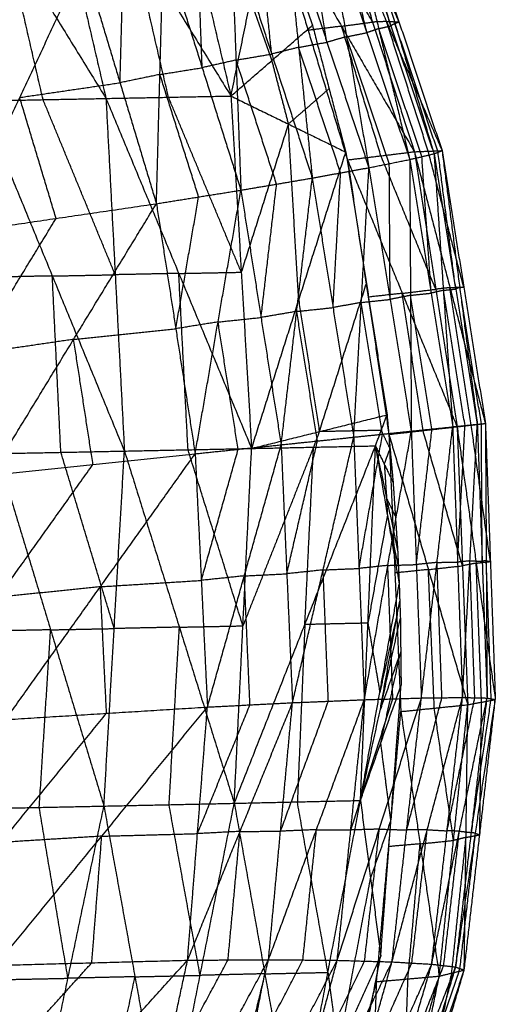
# Model space of a CAD drawing. Header units: millimetres. Extents: x -106 to 110, y -96 to 120.
# Tile 932 of 1020: x 105.94 to 109.57, y 18.54 to 26.06. Entities that reach past the tile are written whole.
import ezdxf

# ---------------------------------------------------------------- set-up
doc = ezdxf.new("R2010")
doc.units = ezdxf.units.MM
doc.header["$MEASUREMENT"] = 0
doc.layers.add('Default', color=7, linetype='Continuous', true_color=0x000000)

msp = doc.modelspace()

# ---------------------------------------------------------------- linework, layer by layer
at = {"layer": 'Default'}
for points in [[(106.0162, 27.9773, 10.2843), (106.3083, 26.7191, 9.7578), (106.6003, 25.4609, 9.2313)], [(106.0162, 27.9773, 10.2843), (106.7856, 26.7284, 10.041), (107.5549, 25.4795, 9.7977)], [(106.9613, 27.9947, 10.8474), (107.2581, 26.7371, 10.3226), (107.5549, 25.4795, 9.7977)], [(105.0592, 27.9595, 9.7224), (105.8298, 26.7102, 9.4768), (106.6003, 25.4609, 9.2313)], [(108.637, 26.0441, 10.7724), (108.3589, 26.5233, 10.7957), (108.0807, 27.0025, 10.819)], [(108.3182, 27.0342, 10.9904), (108.637, 26.0441, 10.7724), (108.9558, 25.0539, 10.5543)], [(108.3182, 27.0342, 10.9904), (108.7428, 26.0483, 11.0865), (109.1673, 25.0624, 11.1825)], [(108.8382, 26.0461, 11.3654), (108.6259, 26.539, 11.3174), (108.4136, 27.032, 11.2694)], [(108.4462, 26.9925, 11.91), (108.6831, 25.9935, 11.9806), (108.9201, 24.9945, 12.0513)], [(108.4462, 26.9925, 11.91), (108.776, 26.0154, 11.7533), (109.1059, 25.0383, 11.5966)], [(108.776, 26.0154, 11.7533), (108.6268, 26.5133, 11.7412), (108.4776, 27.0111, 11.7292)], [(108.509, 27.0297, 11.5483), (108.8074, 26.034, 11.5725), (109.1059, 25.0383, 11.5966)], [(108.509, 27.0297, 11.5483), (108.8382, 26.0461, 11.3654), (109.1673, 25.0624, 11.1825)], [(107.5549, 25.4795, 9.7977), (107.7048, 26.2105, 10.2177), (107.8548, 26.9415, 10.6376)], [(107.8433, 26.9708, 10.6476), (108.1442, 25.9812, 10.4147), (108.4451, 24.9917, 10.1818)], [(107.8433, 26.9708, 10.6476), (108.3996, 26.0124, 10.601), (108.9558, 25.0539, 10.5543)], [(107.8548, 26.9415, 10.6376), (108.016, 26.4807, 10.5034), (108.1773, 26.0198, 10.3692)], [(108.2661, 26.9315, 12.3036), (108.4374, 25.9318, 12.4097), (108.6087, 24.9321, 12.5158)], [(108.2661, 26.9315, 12.3036), (108.5931, 25.963, 12.1774), (108.9201, 24.9945, 12.0513)], [(108.5931, 25.963, 12.1774), (108.4746, 26.4625, 12.1421), (108.3561, 26.962, 12.1068)], [(107.9679, 26.8486, 12.702), (108.072, 25.8509, 12.8281), (108.1761, 24.8531, 12.9542)], [(107.9679, 26.8486, 12.702), (108.2883, 25.8904, 12.6089), (108.6087, 24.9321, 12.5158)], [(108.2883, 25.8904, 12.6089), (108.2026, 26.3902, 12.5558), (108.117, 26.8901, 12.5028)], [(107.8661, 25.8001, 13.0141), (107.814, 26.299, 12.951), (107.762, 26.7979, 12.888)], [(106.1198, 25.4516, 8.9503), (105.9748, 26.0809, 9.2136), (105.8298, 26.7102, 9.4768)], [(107.0776, 25.4702, 9.5145), (106.9316, 26.0993, 9.7778), (106.7856, 26.7284, 10.041)], [(107.5561, 26.7471, 13.0739), (107.5935, 25.7538, 13.2017), (107.6309, 24.7604, 13.3295)], [(107.5561, 26.7471, 13.0739), (107.8661, 25.8001, 13.0141), (108.1761, 24.8531, 12.9542)], [(106.9854, 24.6572, 13.6068), (107.0124, 25.644, 13.497), (107.0393, 26.6308, 13.3872)], [(107.0393, 26.6308, 13.3872), (107.3351, 25.6956, 13.3584), (107.6309, 24.7604, 13.3295)], [(107.3351, 25.6956, 13.3584), (107.3164, 26.1923, 13.2945), (107.2977, 26.689, 13.2306)], [(106.7075, 25.5808, 13.6091), (106.721, 26.0742, 13.5542), (106.7345, 26.5676, 13.4993)], [(105.4528, 24.4324, 13.7596), (105.9412, 25.4684, 13.6855), (106.4296, 26.5044, 13.6115)], [(106.4296, 26.5044, 13.6115), (106.7075, 25.5808, 13.6091), (106.9854, 24.6572, 13.6068)], [(107.7048, 26.2105, 10.2177), (107.7855, 25.9801, 10.1506), (107.8661, 25.7497, 10.0835)], [(107.5549, 25.4795, 9.7977), (107.8661, 25.7497, 10.0835), (108.1773, 26.0198, 10.3692)], [(108.1773, 26.0198, 10.3692), (108.3045, 25.5355, 10.2796), (108.4318, 25.0512, 10.19)], [(108.3996, 26.0124, 10.601), (108.5183, 26.0282, 10.6867), (108.637, 26.0441, 10.7724)], [(108.7428, 26.0483, 11.0865), (108.6899, 26.0462, 10.9294), (108.637, 26.0441, 10.7724)], [(108.6831, 25.9935, 11.9806), (108.7296, 26.0044, 11.867), (108.776, 26.0154, 11.7533)], [(109.0616, 25.0582, 10.8684), (108.9022, 25.5532, 10.9775), (108.7428, 26.0483, 11.0865)], [(108.7428, 26.0483, 11.0865), (108.7905, 26.0472, 11.226), (108.8382, 26.0461, 11.3654)], [(108.8074, 26.034, 11.5725), (108.7917, 26.0247, 11.6629), (108.776, 26.0154, 11.7533)], [(108.8074, 26.034, 11.5725), (108.8228, 26.04, 11.469), (108.8382, 26.0461, 11.3654)], [(109.1366, 25.0503, 11.3896), (108.972, 25.5422, 11.481), (108.8074, 26.034, 11.5725)], [(108.3996, 26.0124, 10.601), (108.2719, 25.9968, 10.5078), (108.1442, 25.9812, 10.4147)], [(108.7005, 25.0228, 10.368), (108.55, 25.5176, 10.4845), (108.3996, 26.0124, 10.601)], [(108.4374, 25.9318, 12.4097), (108.5152, 25.9474, 12.2936), (108.5931, 25.963, 12.1774)], [(108.6831, 25.9935, 11.9806), (108.6381, 25.9782, 12.079), (108.5931, 25.963, 12.1774)], [(109.013, 25.0164, 11.824), (108.848, 25.5049, 11.9023), (108.6831, 25.9935, 11.9806)], [(108.072, 25.8509, 12.8281), (108.1801, 25.8706, 12.7185), (108.2883, 25.8904, 12.6089)], [(108.4374, 25.9318, 12.4097), (108.3628, 25.9111, 12.5093), (108.2883, 25.8904, 12.6089)], [(108.7644, 24.9633, 12.2835), (108.6009, 25.4475, 12.3466), (108.4374, 25.9318, 12.4097)], [(107.5935, 25.7538, 13.2017), (107.7298, 25.7769, 13.1079), (107.8661, 25.8001, 13.0141)], [(108.072, 25.8509, 12.8281), (107.969, 25.8255, 12.9211), (107.8661, 25.8001, 13.0141)], [(108.3924, 24.8926, 12.735), (108.2322, 25.3717, 12.7816), (108.072, 25.8509, 12.8281)], [(107.5935, 25.7538, 13.2017), (107.4643, 25.7247, 13.2801), (107.3351, 25.6956, 13.3584)], [(107.9035, 24.8068, 13.1419), (107.7485, 25.2803, 13.1718), (107.5935, 25.7538, 13.2017)], [(107.8661, 25.7497, 10.0835), (107.9297, 25.5075, 10.0387), (107.9933, 25.2654, 9.9939)], [(107.0124, 25.644, 13.497), (106.8599, 25.6124, 13.5531), (106.7075, 25.5808, 13.6091)], [(107.0124, 25.644, 13.497), (107.1737, 25.6698, 13.4277), (107.3351, 25.6956, 13.3584)], [(107.3082, 24.7088, 13.4682), (107.1603, 25.1764, 13.4826), (107.0124, 25.644, 13.497)], [(105.9412, 25.4684, 13.6855), (106.3243, 25.5246, 13.6473), (106.7075, 25.5808, 13.6091)], [(107.9933, 25.2654, 9.9939), (108.1489, 25.4005, 10.1367), (108.3045, 25.5355, 10.2796)], [(105.6394, 25.4422, 8.6694), (106.1198, 25.4516, 8.9503), (106.6003, 25.4609, 9.2313)], [(105.6394, 25.4422, 8.6694), (106.1903, 24.1052, 8.7664), (106.7412, 22.7683, 8.8634)], [(106.2191, 24.5448, 13.6832), (106.0801, 25.0066, 13.6844), (105.9412, 25.4684, 13.6855)], [(106.6708, 24.1146, 9.0474), (106.3953, 24.7831, 8.9989), (106.1198, 25.4516, 8.9503)], [(106.6003, 25.4609, 9.2313), (107.0776, 25.4702, 9.5145), (107.5549, 25.4795, 9.7977)], [(106.6003, 25.4609, 9.2313), (106.6708, 24.1146, 9.0474), (106.7412, 22.7683, 8.8634)], [(106.6003, 25.4609, 9.2313), (107.1565, 24.1246, 9.3346), (107.7126, 22.7882, 9.438)], [(107.6338, 24.1339, 9.6179), (107.3557, 24.8021, 9.5662), (107.0776, 25.4702, 9.5145)], [(107.5549, 25.4795, 9.7977), (107.6338, 24.1339, 9.6179), (107.7126, 22.7882, 9.438)], [(107.5549, 25.4795, 9.7977), (107.9933, 25.2654, 9.9939), (108.4318, 25.0512, 10.19)], [(107.9933, 25.2654, 9.9939), (107.8136, 24.6996, 9.8059), (107.6338, 24.1339, 9.6179)], [(108.0722, 23.9197, 9.814), (108.0328, 24.5926, 9.9039), (107.9933, 25.2654, 9.9939)], [(107.7126, 22.7882, 9.438), (108.0722, 23.9197, 9.814), (108.4318, 25.0512, 10.19)], [(108.4318, 25.0512, 10.19), (108.5894, 24.0479, 10.1298), (108.7469, 23.0446, 10.0696)], [(108.4451, 24.9917, 10.1818), (108.7005, 25.0228, 10.368), (108.9558, 25.0539, 10.5543)], [(108.9201, 24.9945, 12.0513), (109.013, 25.0164, 11.824), (109.1059, 25.0383, 11.5966)], [(108.9558, 25.0539, 10.5543), (109.0616, 25.0582, 10.8684), (109.1673, 25.0624, 11.1825)], [(108.9558, 25.0539, 10.5543), (109.119, 24.0039, 10.503), (109.2821, 22.9538, 10.4516)], [(108.9558, 25.0539, 10.5543), (109.2272, 24.0164, 10.8262), (109.4985, 22.9788, 11.0981)], [(109.3329, 24.0206, 11.1403), (109.1972, 24.5394, 11.0044), (109.0616, 25.0582, 10.8684)], [(109.1059, 25.0383, 11.5966), (109.1366, 25.0503, 11.3896), (109.1673, 25.0624, 11.1825)], [(109.1059, 25.0383, 11.5966), (109.1772, 23.9959, 11.796), (109.2485, 22.9535, 11.9953)], [(109.1059, 25.0383, 11.5966), (109.2713, 24.0056, 11.561), (109.4367, 22.973, 11.5254)], [(109.2713, 24.0056, 11.561), (109.2039, 24.528, 11.4753), (109.1366, 25.0503, 11.3896)], [(109.1673, 25.0624, 11.1825), (109.302, 24.0177, 11.354), (109.4367, 22.973, 11.5254)], [(109.1673, 25.0624, 11.1825), (109.3329, 24.0206, 11.1403), (109.4985, 22.9788, 11.0981)], [(108.4451, 24.9917, 10.1818), (108.6033, 23.9436, 10.1261), (108.7616, 22.8956, 10.0705)], [(108.4451, 24.9917, 10.1818), (108.8636, 23.9727, 10.3167), (109.2821, 22.9538, 10.4516)], [(108.6087, 24.9321, 12.5158), (108.7644, 24.9633, 12.2835), (108.9201, 24.9945, 12.0513)], [(109.119, 24.0039, 10.503), (108.9097, 24.5133, 10.4355), (108.7005, 25.0228, 10.368)], [(108.7705, 23.9262, 12.496), (108.7674, 24.4448, 12.3898), (108.7644, 24.9633, 12.2835)], [(108.9201, 24.9945, 12.0513), (108.9262, 23.9574, 12.2637), (108.9324, 22.9204, 12.4761)], [(108.9201, 24.9945, 12.0513), (109.0843, 23.974, 12.0233), (109.2485, 22.9535, 11.9953)], [(109.0843, 23.974, 12.0233), (109.0486, 24.4952, 11.9236), (109.013, 25.0164, 11.824)], [(108.1761, 24.8531, 12.9542), (108.3924, 24.8926, 12.735), (108.6087, 24.9321, 12.5158)], [(108.3344, 23.8637, 12.9425), (108.3634, 24.3782, 12.8388), (108.3924, 24.8926, 12.735)], [(108.4927, 22.8743, 12.9309), (108.5507, 23.9032, 12.7233), (108.6087, 24.9321, 12.5158)], [(108.6087, 24.9321, 12.5158), (108.7705, 23.9262, 12.496), (108.9324, 22.9204, 12.4761)], [(107.6309, 24.7604, 13.3295), (107.9035, 24.8068, 13.1419), (108.1761, 24.8531, 12.9542)], [(107.9383, 22.8162, 13.3212), (108.0572, 23.8346, 13.1377), (108.1761, 24.8531, 12.9542)], [(108.1761, 24.8531, 12.9542), (108.3344, 23.8637, 12.9425), (108.4927, 22.8743, 12.9309)], [(106.9854, 24.6572, 13.6068), (107.3082, 24.7088, 13.4682), (107.6309, 24.7604, 13.3295)], [(107.2815, 22.7475, 13.611), (107.4562, 23.754, 13.4703), (107.6309, 24.7604, 13.3295)], [(107.6309, 24.7604, 13.3295), (107.7846, 23.7883, 13.3253), (107.9383, 22.8162, 13.3212)], [(107.7846, 23.7883, 13.3253), (107.844, 24.2975, 13.2336), (107.9035, 24.8068, 13.1419)], [(107.1335, 23.7023, 13.6089), (107.2208, 24.2056, 13.5385), (107.3082, 24.7088, 13.4682)], [(105.4528, 24.4324, 13.7596), (106.2191, 24.5448, 13.6832), (106.9854, 24.6572, 13.6068)], [(105.7207, 22.5852, 13.7781), (106.3531, 23.6212, 13.6924), (106.9854, 24.6572, 13.6068)], [(106.9854, 24.6572, 13.6068), (107.1335, 23.7023, 13.6089), (107.2815, 22.7475, 13.611)], [(105.5868, 23.5088, 13.7689), (105.9029, 24.0268, 13.726), (106.2191, 24.5448, 13.6832)], [(106.1903, 24.1052, 8.7664), (105.9476, 24.1004, 8.6251), (105.7048, 24.0955, 8.4837)], [(106.1903, 24.1052, 8.7664), (106.4305, 24.1099, 8.9069), (106.6708, 24.1146, 9.0474)], [(106.2557, 22.7586, 8.5807), (106.223, 23.4319, 8.6736), (106.1903, 24.1052, 8.7664)], [(107.1565, 24.1246, 9.3346), (106.9136, 24.1196, 9.191), (106.6708, 24.1146, 9.0474)], [(107.1565, 24.1246, 9.3346), (107.3951, 24.1292, 9.4762), (107.6338, 24.1339, 9.6179)], [(107.2269, 22.7782, 9.1507), (107.1917, 23.4514, 9.2427), (107.1565, 24.1246, 9.3346)], [(108.2298, 22.9164, 9.7538), (108.4096, 23.4821, 9.9418), (108.5894, 24.0479, 10.1298)], [(108.8636, 23.9727, 10.3167), (108.9913, 23.9883, 10.4098), (109.119, 24.0039, 10.503)], [(109.1772, 23.9959, 11.796), (109.1307, 23.9849, 11.9097), (109.0843, 23.974, 12.0233)], [(109.2272, 24.0164, 10.8262), (109.1731, 24.0101, 10.6646), (109.119, 24.0039, 10.503)], [(109.1772, 23.9959, 11.796), (109.2242, 24.0008, 11.6785), (109.2713, 24.0056, 11.561)], [(109.3426, 22.9632, 11.7604), (109.2599, 23.4796, 11.7782), (109.1772, 23.9959, 11.796)], [(109.2272, 24.0164, 10.8262), (109.28, 24.0185, 10.9832), (109.3329, 24.0206, 11.1403)], [(109.3903, 22.9663, 10.7748), (109.3087, 23.4914, 10.8005), (109.2272, 24.0164, 10.8262)], [(109.302, 24.0177, 11.354), (109.2867, 24.0116, 11.4575), (109.2713, 24.0056, 11.561)], [(109.302, 24.0177, 11.354), (109.3175, 24.0191, 11.2471), (109.3329, 24.0206, 11.1403)], [(109.4676, 22.9759, 11.3117), (109.3848, 23.4968, 11.3328), (109.302, 24.0177, 11.354)], [(108.0722, 23.9197, 9.814), (108.151, 23.418, 9.7839), (108.2298, 22.9164, 9.7538)], [(108.5507, 23.9032, 12.7233), (108.6606, 23.9147, 12.6096), (108.7705, 23.9262, 12.496)], [(108.8636, 23.9727, 10.3167), (108.7335, 23.9582, 10.2214), (108.6033, 23.9436, 10.1261)], [(108.9262, 23.9574, 12.2637), (108.8484, 23.9418, 12.3798), (108.7705, 23.9262, 12.496)], [(109.0218, 22.9247, 10.2611), (108.9427, 23.4487, 10.2889), (108.8636, 23.9727, 10.3167)], [(108.9262, 23.9574, 12.2637), (109.0052, 23.9657, 12.1435), (109.0843, 23.974, 12.0233)], [(109.0904, 22.937, 12.2357), (109.0083, 23.4472, 12.2497), (108.9262, 23.9574, 12.2637)], [(108.0572, 23.8346, 13.1377), (107.9209, 23.8115, 13.2315), (107.7846, 23.7883, 13.3253)], [(108.0572, 23.8346, 13.1377), (108.1958, 23.8492, 13.0401), (108.3344, 23.8637, 12.9425)], [(108.2155, 22.8452, 13.126), (108.1364, 23.3399, 13.1318), (108.0572, 23.8346, 13.1377)], [(108.5507, 23.9032, 12.7233), (108.4425, 23.8834, 12.8329), (108.3344, 23.8637, 12.9425)], [(108.7125, 22.8973, 12.7035), (108.6316, 23.4003, 12.7134), (108.5507, 23.9032, 12.7233)], [(107.4562, 23.754, 13.4703), (107.6204, 23.7711, 13.3978), (107.7846, 23.7883, 13.3253)], [(106.3531, 23.6212, 13.6924), (106.7433, 23.6618, 13.6507), (107.1335, 23.7023, 13.6089)], [(107.4562, 23.754, 13.4703), (107.2948, 23.7282, 13.5396), (107.1335, 23.7023, 13.6089)], [(107.6099, 22.7818, 13.4661), (107.5331, 23.2679, 13.4682), (107.4562, 23.754, 13.4703)], [(106.3531, 23.6212, 13.6924), (105.9699, 23.565, 13.7306), (105.5868, 23.5088, 13.7689)], [(106.5011, 22.6663, 13.6945), (106.4271, 23.1438, 13.6935), (106.3531, 23.6212, 13.6924)], [(107.7126, 22.7882, 9.438), (108.2298, 22.9164, 9.7538), (108.7469, 23.0446, 10.0696)], [(108.6587, 22.8079, 10.0048), (108.7028, 22.9262, 10.0372), (108.7469, 23.0446, 10.0696)], [(108.7469, 23.0446, 10.0696), (108.7702, 22.7859, 10.0736), (108.7935, 22.5272, 10.0776)], [(108.7616, 22.8956, 10.0705), (109.0218, 22.9247, 10.2611), (109.2821, 22.9538, 10.4516)], [(108.9324, 22.9204, 12.4761), (109.0904, 22.937, 12.2357), (109.2485, 22.9535, 11.9953)], [(108.9708, 21.9015, 12.508), (109.0306, 22.4192, 12.3719), (109.0904, 22.937, 12.2357)], [(109.0093, 20.8826, 12.5398), (109.1289, 21.918, 12.2676), (109.2485, 22.9535, 11.9953)], [(109.2485, 22.9535, 11.9953), (109.3426, 22.9632, 11.7604), (109.4367, 22.973, 11.5254)], [(109.2485, 22.9535, 11.9953), (109.2859, 21.92, 12.037), (109.3233, 20.8865, 12.0787)], [(109.2821, 22.9538, 10.4516), (109.3903, 22.9663, 10.7748), (109.4985, 22.9788, 11.0981)], [(109.2821, 22.9538, 10.4516), (109.3229, 21.8923, 10.5196), (109.3637, 20.8309, 10.5876)], [(109.2821, 22.9538, 10.4516), (109.4281, 21.9121, 10.833), (109.574, 20.8705, 11.2145)], [(109.2859, 21.92, 12.037), (109.3142, 22.4416, 11.8987), (109.3426, 22.9632, 11.7604)], [(109.3233, 20.8865, 12.0787), (109.38, 21.9297, 11.802), (109.4367, 22.973, 11.5254)], [(109.5363, 21.9246, 11.1563), (109.4633, 22.4455, 10.9655), (109.3903, 22.9663, 10.7748)], [(109.4367, 22.973, 11.5254), (109.4676, 22.9759, 11.3117), (109.4985, 22.9788, 11.0981)], [(109.4367, 22.973, 11.5254), (109.4739, 21.9275, 11.576), (109.5111, 20.8821, 11.6266)], [(109.4739, 21.9275, 11.576), (109.4708, 22.4517, 11.4439), (109.4676, 22.9759, 11.3117)], [(109.4985, 22.9788, 11.0981), (109.5048, 21.9304, 11.3623), (109.5111, 20.8821, 11.6266)], [(109.4985, 22.9788, 11.0981), (109.5363, 21.9246, 11.1563), (109.574, 20.8705, 11.2145)], [(107.9383, 22.8162, 13.3212), (108.2155, 22.8452, 13.126), (108.4927, 22.8743, 12.9309)], [(108.0247, 20.8466, 13.346), (108.2587, 21.8604, 13.1384), (108.4927, 22.8743, 12.9309)], [(108.2298, 22.9164, 9.7538), (108.2077, 22.8572, 9.7376), (108.1856, 22.798, 9.7214)], [(108.7028, 22.9262, 10.0372), (108.4663, 22.9213, 9.8955), (108.2298, 22.9164, 9.7538)], [(108.4927, 22.8743, 12.9309), (108.7125, 22.8973, 12.7035), (108.9324, 22.9204, 12.4761)], [(108.4927, 22.8743, 12.9309), (108.5331, 21.8719, 12.9527), (108.5735, 20.8695, 12.9746)], [(108.5331, 21.8719, 12.9527), (108.6228, 22.3846, 12.8281), (108.7125, 22.8973, 12.7035)], [(108.5735, 20.8695, 12.9746), (108.7529, 21.895, 12.7254), (108.9324, 22.9204, 12.4761)], [(108.7702, 22.7859, 10.0736), (108.7365, 22.8561, 10.0554), (108.7028, 22.9262, 10.0372)], [(108.7616, 22.8956, 10.0705), (108.807, 21.8374, 10.1422), (108.8525, 20.7792, 10.2139)], [(108.7616, 22.8956, 10.0705), (109.0627, 21.8632, 10.3291), (109.3637, 20.8309, 10.5876)], [(108.9324, 22.9204, 12.4761), (108.9708, 21.9015, 12.508), (109.0093, 20.8826, 12.5398)], [(109.3229, 21.8923, 10.5196), (109.1724, 22.4085, 10.3903), (109.0218, 22.9247, 10.2611)], [(106.7412, 22.7683, 8.8634), (107.2269, 22.7782, 9.1507), (107.7126, 22.7882, 9.438)], [(107.2815, 22.7475, 13.611), (107.6099, 22.7818, 13.4661), (107.9383, 22.8162, 13.3212)], [(107.3752, 20.8136, 13.6194), (107.6568, 21.8149, 13.4703), (107.9383, 22.8162, 13.3212)], [(107.58, 20.0786, 9.5742), (108.1193, 21.4432, 9.7895), (108.6587, 22.8079, 10.0048)], [(107.58, 20.0786, 9.5742), (107.6463, 21.4334, 9.5061), (107.7126, 22.7882, 9.438)], [(108.1856, 22.798, 9.7214), (107.916, 22.1157, 9.6138), (107.6463, 21.4334, 9.5061)], [(107.7126, 22.7882, 9.438), (108.1856, 22.798, 9.7214), (108.6587, 22.8079, 10.0048)], [(107.9383, 22.8162, 13.3212), (107.9815, 21.8314, 13.3336), (108.0247, 20.8466, 13.346)], [(107.9815, 21.8314, 13.3336), (108.0985, 22.3383, 13.2298), (108.2155, 22.8452, 13.126)], [(108.1193, 21.4432, 9.7895), (108.1525, 22.1206, 9.7555), (108.1856, 22.798, 9.7214)], [(108.5439, 20.1002, 10.1525), (108.6013, 21.4541, 10.0787), (108.6587, 22.8079, 10.0048)], [(108.6587, 22.8079, 10.0048), (108.7261, 22.6676, 10.0412), (108.7935, 22.5272, 10.0776)], [(108.6587, 22.8079, 10.0048), (108.7433, 22.4088, 10.0519), (108.8279, 22.0098, 10.0989)], [(108.6587, 22.8079, 10.0048), (108.7493, 22.2793, 10.06), (108.84, 21.7507, 10.1151)], [(108.7261, 22.6676, 10.0412), (108.7481, 22.7267, 10.0574), (108.7702, 22.7859, 10.0736)], [(105.7207, 22.5852, 13.7781), (106.5011, 22.6663, 13.6945), (107.2815, 22.7475, 13.611)], [(105.7702, 22.7489, 8.298), (106.2557, 22.7586, 8.5807), (106.7412, 22.7683, 8.8634)], [(105.7702, 22.7489, 8.298), (106.1774, 21.4031, 8.6419), (106.5846, 20.0572, 8.9859)], [(105.8339, 20.7176, 13.7657), (106.5577, 21.7325, 13.6884), (107.2815, 22.7475, 13.611)], [(106.6629, 21.4128, 8.9247), (106.4593, 22.0857, 8.7527), (106.2557, 22.7586, 8.5807)], [(106.5846, 20.0572, 8.9859), (106.6629, 21.4128, 8.9247), (106.7412, 22.7683, 8.8634)], [(106.7412, 22.7683, 8.8634), (107.1606, 21.4234, 9.2188), (107.58, 20.0786, 9.5742)], [(107.6463, 21.4334, 9.5061), (107.4366, 22.1058, 9.3284), (107.2269, 22.7782, 9.1507)], [(107.2815, 22.7475, 13.611), (107.3284, 21.7805, 13.6152), (107.3752, 20.8136, 13.6194)], [(107.3284, 21.7805, 13.6152), (107.4691, 22.2812, 13.5406), (107.6099, 22.7818, 13.4661)], [(105.7773, 21.6514, 13.7719), (106.1392, 22.1588, 13.7332), (106.5011, 22.6663, 13.6945)], [(108.7261, 22.6676, 10.0412), (108.7347, 22.5382, 10.0465), (108.7433, 22.4088, 10.0519)], [(108.7935, 22.5272, 10.0776), (108.8107, 22.2685, 10.0882), (108.8279, 22.0098, 10.0989)], [(108.7433, 22.4088, 10.0519), (108.777, 22.3387, 10.07), (108.8107, 22.2685, 10.0882)], [(108.7433, 22.4088, 10.0519), (108.7463, 22.3441, 10.0559), (108.7493, 22.2793, 10.06)], [(108.7493, 22.2793, 10.06), (108.6753, 21.8667, 10.0693), (108.6013, 21.4541, 10.0787)], [(108.7493, 22.2793, 10.06), (108.7916, 22.0798, 10.0835), (108.8339, 21.8802, 10.107)], [(108.8279, 22.0098, 10.0989), (108.8339, 21.8802, 10.107), (108.84, 21.7507, 10.1151)], [(108.7529, 21.895, 12.7254), (108.643, 21.8834, 12.839), (108.5331, 21.8719, 12.9527)], [(108.7529, 21.895, 12.7254), (108.8619, 21.8982, 12.6167), (108.9708, 21.9015, 12.508)], [(108.7914, 20.876, 12.7572), (108.7722, 21.3855, 12.7413), (108.7529, 21.895, 12.7254)], [(109.1289, 21.918, 12.2676), (109.0498, 21.9098, 12.3878), (108.9708, 21.9015, 12.508)], [(109.0627, 21.8632, 10.3291), (109.1928, 21.8778, 10.4243), (109.3229, 21.8923, 10.5196)], [(109.1289, 21.918, 12.2676), (109.2074, 21.919, 12.1523), (109.2859, 21.92, 12.037)], [(109.1663, 20.8845, 12.3092), (109.1476, 21.4013, 12.2884), (109.1289, 21.918, 12.2676)], [(109.38, 21.9297, 11.802), (109.3329, 21.9248, 11.9195), (109.2859, 21.92, 12.037)], [(109.4281, 21.9121, 10.833), (109.3755, 21.9022, 10.6763), (109.3229, 21.8923, 10.5196)], [(109.38, 21.9297, 11.802), (109.427, 21.9286, 11.689), (109.4739, 21.9275, 11.576)], [(109.4172, 20.8843, 11.8526), (109.3986, 21.407, 11.8273), (109.38, 21.9297, 11.802)], [(109.4281, 21.9121, 10.833), (109.4822, 21.9184, 10.9946), (109.5363, 21.9246, 11.1563)], [(109.4689, 20.8507, 10.9011), (109.4485, 21.3814, 10.867), (109.4281, 21.9121, 10.833)], [(109.5048, 21.9304, 11.3623), (109.4894, 21.929, 11.4692), (109.4739, 21.9275, 11.576)], [(109.5048, 21.9304, 11.3623), (109.5206, 21.9275, 11.2593), (109.5363, 21.9246, 11.1563)], [(109.5426, 20.8763, 11.4206), (109.5237, 21.4034, 11.3914), (109.5048, 21.9304, 11.3623)], [(107.6568, 21.8149, 13.4703), (107.4926, 21.7977, 13.5428), (107.3284, 21.7805, 13.6152)], [(107.6568, 21.8149, 13.4703), (107.8192, 21.8231, 13.4019), (107.9815, 21.8314, 13.3336)], [(107.7, 20.8301, 13.4827), (107.6784, 21.3225, 13.4765), (107.6568, 21.8149, 13.4703)], [(108.2587, 21.8604, 13.1384), (108.1201, 21.8459, 13.236), (107.9815, 21.8314, 13.3336)], [(108.2587, 21.8604, 13.1384), (108.3959, 21.8662, 13.0456), (108.5331, 21.8719, 12.9527)], [(108.2991, 20.858, 13.1603), (108.2789, 21.3592, 13.1494), (108.2587, 21.8604, 13.1384)], [(109.0627, 21.8632, 10.3291), (108.9348, 21.8503, 10.2357), (108.807, 21.8374, 10.1422)], [(109.1081, 20.805, 10.4008), (109.0854, 21.3341, 10.3649), (109.0627, 21.8632, 10.3291)], [(106.5577, 21.7325, 13.6884), (106.1675, 21.6919, 13.7301), (105.7773, 21.6514, 13.7719)], [(106.5577, 21.7325, 13.6884), (106.943, 21.7565, 13.6518), (107.3284, 21.7805, 13.6152)], [(106.6045, 20.7656, 13.6926), (106.5811, 21.249, 13.6905), (106.5577, 21.7325, 13.6884)], [(108.5439, 20.1002, 10.1525), (108.6919, 20.9254, 10.1338), (108.84, 21.7507, 10.1151)], [(108.84, 21.7507, 10.1151), (108.8443, 21.622, 10.1252), (108.8486, 21.4933, 10.1353)], [(108.8443, 21.622, 10.1252), (108.7681, 21.2737, 10.1295), (108.6919, 20.9254, 10.1338)], [(108.6962, 20.7967, 10.1439), (108.7703, 21.2094, 10.1345), (108.8443, 21.622, 10.1252)], [(107.1606, 21.4234, 9.2188), (107.4035, 21.4284, 9.3624), (107.6463, 21.4334, 9.5061)], [(108.1193, 21.4432, 9.7895), (108.0906, 20.7663, 9.8264), (108.0619, 20.0894, 9.8633)], [(108.6013, 21.4541, 10.0787), (108.3603, 21.4486, 9.9341), (108.1193, 21.4432, 9.7895)], [(108.5439, 20.1002, 10.1525), (108.6962, 20.7967, 10.1439), (108.8486, 21.4933, 10.1353)], [(108.6013, 21.4541, 10.0787), (108.6466, 21.1898, 10.1062), (108.6919, 20.9254, 10.1338)], [(108.8486, 21.4933, 10.1353), (108.8515, 21.2363, 10.1618), (108.8544, 20.9793, 10.1884)], [(106.1774, 21.4031, 8.6419), (105.9304, 21.398, 8.4986), (105.6835, 21.393, 8.3553)], [(106.0906, 20.0472, 8.6993), (106.134, 20.7251, 8.6706), (106.1774, 21.4031, 8.6419)], [(106.1774, 21.4031, 8.6419), (106.4202, 21.4079, 8.7833), (106.6629, 21.4128, 8.9247)], [(107.1606, 21.4234, 9.2188), (106.9118, 21.4181, 9.0717), (106.6629, 21.4128, 8.9247)], [(107.0823, 20.0679, 9.28), (107.1215, 20.7457, 9.2494), (107.1606, 21.4234, 9.2188)], [(108.8515, 21.2363, 10.1618), (108.7739, 21.0165, 10.1529), (108.6962, 20.7967, 10.1439)], [(108.6991, 20.5398, 10.1705), (108.7753, 20.888, 10.1661), (108.8515, 21.2363, 10.1618)], [(108.5439, 20.1002, 10.1525), (108.6991, 20.5398, 10.1705), (108.8544, 20.9793, 10.1884)], [(108.6987, 18.9117, 10.6136), (108.7765, 19.9455, 10.401), (108.8544, 20.9793, 10.1884)], [(107.2233, 18.8802, 13.6328), (107.624, 19.8634, 13.4894), (108.0247, 20.8466, 13.346)], [(107.2992, 19.8469, 13.6261), (107.4996, 20.3385, 13.5544), (107.7, 20.8301, 13.4827)], [(107.3752, 20.8136, 13.6194), (107.7, 20.8301, 13.4827), (108.0247, 20.8466, 13.346)], [(107.842, 18.8843, 13.4116), (108.2078, 19.8769, 13.1931), (108.5735, 20.8695, 12.9746)], [(107.842, 18.8843, 13.4116), (107.9334, 19.8654, 13.3788), (108.0247, 20.8466, 13.346)], [(107.9334, 19.8654, 13.3788), (108.1163, 20.3617, 13.2696), (108.2991, 20.858, 13.1603)], [(108.0247, 20.8466, 13.346), (108.2991, 20.858, 13.1603), (108.5735, 20.8695, 12.9746)], [(108.3666, 18.8795, 13.1011), (108.6879, 19.881, 12.8204), (109.0093, 20.8826, 12.5398)], [(108.3666, 18.8795, 13.1011), (108.47, 19.8745, 13.0378), (108.5735, 20.8695, 12.9746)], [(108.47, 19.8745, 13.0378), (108.6307, 20.3753, 12.8975), (108.7914, 20.876, 12.7572)], [(108.5735, 20.8695, 12.9746), (108.7914, 20.876, 12.7572), (109.0093, 20.8826, 12.5398)], [(108.7849, 18.8673, 12.7312), (109.0541, 19.8769, 12.4049), (109.3233, 20.8865, 12.0787)], [(108.7849, 18.8673, 12.7312), (108.8971, 19.8749, 12.6355), (109.0093, 20.8826, 12.5398)], [(108.8525, 20.7792, 10.2139), (109.1081, 20.805, 10.4008), (109.3637, 20.8309, 10.5876)], [(108.8971, 19.8749, 12.6355), (109.0317, 20.3797, 12.4724), (109.1663, 20.8845, 12.3092)], [(109.0093, 20.8826, 12.5398), (109.1663, 20.8845, 12.3092), (109.3233, 20.8865, 12.0787)], [(109.0881, 18.8496, 12.3343), (109.2057, 19.8681, 12.2065), (109.3233, 20.8865, 12.0787)], [(109.0881, 18.8496, 12.3343), (109.2996, 19.8659, 11.9804), (109.5111, 20.8821, 11.6266)], [(109.1459, 18.7586, 11.0199), (109.2548, 19.7947, 10.8038), (109.3637, 20.8309, 10.5876)], [(109.2057, 19.8681, 12.2065), (109.3115, 20.3762, 12.0295), (109.4172, 20.8843, 11.8526)], [(109.2718, 18.8283, 11.9414), (109.3915, 19.8552, 11.784), (109.5111, 20.8821, 11.6266)], [(109.2718, 18.8283, 11.9414), (109.4229, 19.8494, 11.5779), (109.574, 20.8705, 11.2145)], [(109.3233, 20.8865, 12.0787), (109.4172, 20.8843, 11.8526), (109.5111, 20.8821, 11.6266)], [(109.3367, 18.805, 11.5798), (109.4554, 19.8378, 11.3971), (109.574, 20.8705, 11.2145)], [(109.3367, 18.805, 11.5798), (109.3502, 19.818, 11.0837), (109.3637, 20.8309, 10.5876)], [(109.3637, 20.8309, 10.5876), (109.4689, 20.8507, 10.9011), (109.574, 20.8705, 11.2145)], [(109.3915, 19.8552, 11.784), (109.467, 20.3657, 11.6023), (109.5426, 20.8763, 11.4206)], [(109.4554, 19.8378, 11.3971), (109.4621, 20.3442, 11.1491), (109.4689, 20.8507, 10.9011)], [(109.5111, 20.8821, 11.6266), (109.5426, 20.8763, 11.4206), (109.574, 20.8705, 11.2145)], [(105.7609, 18.8411, 13.7148), (106.5681, 19.8273, 13.6671), (107.3752, 20.8136, 13.6194)], [(105.7974, 19.7793, 13.7403), (106.201, 20.2725, 13.7164), (106.6045, 20.7656, 13.6926)], [(105.8339, 20.7176, 13.7657), (106.6045, 20.7656, 13.6926), (107.3752, 20.8136, 13.6194)], [(107.2233, 18.8802, 13.6328), (107.2992, 19.8469, 13.6261), (107.3752, 20.8136, 13.6194)], [(108.6674, 18.7165, 10.6737), (108.7599, 19.7478, 10.4438), (108.8525, 20.7792, 10.2139)], [(108.8525, 20.7792, 10.2139), (108.9992, 19.7689, 10.6169), (109.1459, 18.7586, 11.0199)], [(109.2548, 19.7947, 10.8038), (109.1815, 20.2999, 10.6023), (109.1081, 20.805, 10.4008)], [(108.7765, 19.9455, 10.401), (108.7378, 20.2426, 10.2857), (108.6991, 20.5398, 10.1705)], [(106.5846, 20.0572, 8.9859), (107.0823, 20.0679, 9.28), (107.58, 20.0786, 9.5742)], [(107.0587, 17.4504, 10.3447), (107.3194, 18.7645, 9.9594), (107.58, 20.0786, 9.5742)], [(107.58, 20.0786, 9.5742), (108.0619, 20.0894, 9.8633), (108.5439, 20.1002, 10.1525)], [(107.58, 20.0786, 9.5742), (107.8136, 18.7764, 10.2572), (108.0472, 17.4743, 10.9402)], [(108.0472, 17.4743, 10.9402), (108.2955, 18.7872, 10.5463), (108.5439, 20.1002, 10.1525)], [(108.2955, 18.7872, 10.5463), (108.1787, 19.4383, 10.2048), (108.0619, 20.0894, 9.8633)], [(108.5439, 20.1002, 10.1525), (108.6213, 19.506, 10.383), (108.6987, 18.9117, 10.6136)], [(105.5967, 20.0372, 8.4127), (106.0906, 20.0472, 8.6993), (106.5846, 20.0572, 8.9859)], [(105.5967, 20.0372, 8.4127), (105.8156, 18.7322, 9.0757), (106.0346, 17.4273, 9.7386)], [(106.0346, 17.4273, 9.7386), (106.3096, 18.7423, 9.3623), (106.5846, 20.0572, 8.9859)], [(106.3096, 18.7423, 9.3623), (106.2001, 19.3947, 9.0308), (106.0906, 20.0472, 8.6993)], [(106.5846, 20.0572, 8.9859), (106.8217, 18.7538, 9.6653), (107.0587, 17.4504, 10.3447)], [(107.3194, 18.7645, 9.9594), (107.2008, 19.4162, 9.6197), (107.0823, 20.0679, 9.28)], [(108.6213, 19.506, 10.383), (108.6989, 19.7257, 10.392), (108.7765, 19.9455, 10.401)], [(107.624, 19.8634, 13.4894), (107.4616, 19.8552, 13.5577), (107.2992, 19.8469, 13.6261)], [(107.5326, 18.8823, 13.5222), (107.5783, 19.3728, 13.5058), (107.624, 19.8634, 13.4894)], [(107.624, 19.8634, 13.4894), (107.7787, 19.8644, 13.4341), (107.9334, 19.8654, 13.3788)], [(108.2078, 19.8769, 13.1931), (108.0706, 19.8712, 13.286), (107.9334, 19.8654, 13.3788)], [(108.1043, 18.8819, 13.2564), (108.156, 19.3794, 13.2247), (108.2078, 19.8769, 13.1931)], [(108.2078, 19.8769, 13.1931), (108.3389, 19.8757, 13.1155), (108.47, 19.8745, 13.0378)], [(108.6879, 19.881, 12.8204), (108.579, 19.8778, 12.9291), (108.47, 19.8745, 13.0378)], [(108.5757, 18.8734, 12.9161), (108.6318, 19.3772, 12.8683), (108.6879, 19.881, 12.8204)], [(108.6879, 19.881, 12.8204), (108.7925, 19.878, 12.728), (108.8971, 19.8749, 12.6355)], [(109.0541, 19.8769, 12.4049), (108.9756, 19.8759, 12.5202), (108.8971, 19.8749, 12.6355)], [(108.9365, 18.8585, 12.5327), (108.9953, 19.3677, 12.4688), (109.0541, 19.8769, 12.4049)], [(109.0541, 19.8769, 12.4049), (109.1299, 19.8725, 12.3057), (109.2057, 19.8681, 12.2065)], [(109.18, 18.839, 12.1378), (109.2398, 19.3524, 12.0591), (109.2996, 19.8659, 11.9804)], [(109.2996, 19.8659, 11.9804), (109.2527, 19.867, 12.0934), (109.2057, 19.8681, 12.2065)], [(109.2996, 19.8659, 11.9804), (109.3455, 19.8605, 11.8822), (109.3915, 19.8552, 11.784)], [(109.4229, 19.8494, 11.5779), (109.4072, 19.8523, 11.681), (109.3915, 19.8552, 11.784)], [(106.5681, 19.8273, 13.6671), (106.1827, 19.8033, 13.7037), (105.7974, 19.7793, 13.7403)], [(106.4921, 18.8607, 13.6738), (106.5301, 19.344, 13.6705), (106.5681, 19.8273, 13.6671)], [(106.5681, 19.8273, 13.6671), (106.9336, 19.8371, 13.6466), (107.2992, 19.8469, 13.6261)], [(108.9992, 19.7689, 10.6169), (109.127, 19.7818, 10.7104), (109.2548, 19.7947, 10.8038)], [(109.2413, 18.7818, 11.2999), (109.2958, 19.2999, 11.1918), (109.3502, 19.818, 11.0837)], [(109.3502, 19.818, 11.0837), (109.3025, 19.8063, 10.9437), (109.2548, 19.7947, 10.8038)], [(109.3042, 18.8167, 11.7606), (109.3636, 19.333, 11.6693), (109.4229, 19.8494, 11.5779)], [(109.3502, 19.818, 11.0837), (109.4028, 19.8279, 11.2404), (109.4554, 19.8378, 11.3971)], [(109.4229, 19.8494, 11.5779), (109.4391, 19.8436, 11.4875), (109.4554, 19.8378, 11.3971)], [(108.9992, 19.7689, 10.6169), (108.8796, 19.7584, 10.5304), (108.7599, 19.7478, 10.4438)], [(108.9067, 18.7375, 10.8468), (108.9529, 19.2532, 10.7319), (108.9992, 19.7689, 10.6169)], [(108.3729, 18.193, 10.7769), (108.4971, 18.8495, 10.58), (108.6213, 19.506, 10.383)], [(105.498, 16.9741, 13.6296), (106.3606, 17.9272, 13.6312), (107.2233, 18.8802, 13.6328)], [(105.7609, 18.8411, 13.7148), (106.4921, 18.8607, 13.6738), (107.2233, 18.8802, 13.6328)], [(106.8172, 16.9851, 13.6612), (107.3296, 17.9347, 13.5364), (107.842, 18.8843, 13.4116)], [(106.8172, 16.9851, 13.6612), (107.0202, 17.9326, 13.647), (107.2233, 18.8802, 13.6328)], [(107.0202, 17.9326, 13.647), (107.2764, 18.4074, 13.5846), (107.5326, 18.8823, 13.5222)], [(107.2233, 18.8802, 13.6328), (107.5326, 18.8823, 13.5222), (107.842, 18.8843, 13.4116)], [(107.3792, 16.9785, 13.5318), (107.6106, 17.9314, 13.4717), (107.842, 18.8843, 13.4116)], [(107.3792, 16.9785, 13.5318), (107.8729, 17.929, 13.3164), (108.3666, 18.8795, 13.1011)], [(107.6106, 17.9314, 13.4717), (107.8575, 18.4067, 13.364), (108.1043, 18.8819, 13.2564)], [(107.842, 18.8843, 13.4116), (108.1043, 18.8819, 13.2564), (108.3666, 18.8795, 13.1011)], [(107.8581, 16.9656, 13.3278), (108.1123, 17.9225, 13.2144), (108.3666, 18.8795, 13.1011)], [(108.0472, 17.4743, 10.9402), (108.3729, 18.193, 10.7769), (108.6987, 18.9117, 10.6136)], [(108.1123, 17.9225, 13.2144), (108.344, 18.398, 13.0653), (108.5757, 18.8734, 12.9161)], [(108.3666, 18.8795, 13.1011), (108.5757, 18.8734, 12.9161), (108.7849, 18.8673, 12.7312)], [(108.4963, 17.8839, 10.9758), (108.5975, 18.3978, 10.7947), (108.6987, 18.9117, 10.6136)], [(105.6294, 17.9076, 13.6722), (106.0607, 18.3841, 13.673), (106.4921, 18.8607, 13.6738)], [(107.8581, 16.9656, 13.3278), (108.3215, 17.9165, 13.0295), (108.7849, 18.8673, 12.7312)], [(108.2424, 16.9478, 13.0714), (108.5136, 17.9076, 12.9013), (108.7849, 18.8673, 12.7312)], [(108.2424, 16.9478, 13.0714), (108.6652, 17.8987, 12.7028), (109.0881, 18.8496, 12.3343)], [(108.5136, 17.9076, 12.9013), (108.7251, 18.383, 12.717), (108.9365, 18.8585, 12.5327)], [(108.5236, 16.927, 12.7866), (108.8059, 17.8883, 12.5604), (109.0881, 18.8496, 12.3343)], [(108.5236, 16.927, 12.7866), (108.8977, 17.8777, 12.364), (109.2718, 18.8283, 11.9414)], [(108.6972, 16.905, 12.4971), (108.9845, 17.8666, 12.2192), (109.2718, 18.8283, 11.9414)], [(108.6972, 16.905, 12.4971), (109.0169, 17.855, 12.0384), (109.3367, 18.805, 11.5798)], [(108.7632, 16.8832, 12.2235), (109.0499, 17.8441, 11.9017), (109.3367, 18.805, 11.5798)], [(108.7849, 18.8673, 12.7312), (108.9365, 18.8585, 12.5327), (109.0881, 18.8496, 12.3343)], [(108.8059, 17.8883, 12.5604), (108.9929, 18.3637, 12.3491), (109.18, 18.839, 12.1378)], [(108.9845, 17.8666, 12.2192), (109.1444, 18.3417, 11.9899), (109.3042, 18.8167, 11.7606)], [(109.0881, 18.8496, 12.3343), (109.18, 18.839, 12.1378), (109.2718, 18.8283, 11.9414)], [(109.1459, 18.7586, 11.0199), (109.2413, 18.7818, 11.2999), (109.3367, 18.805, 11.5798)], [(109.2718, 18.8283, 11.9414), (109.3042, 18.8167, 11.7606), (109.3367, 18.805, 11.5798)], [(105.8156, 18.7322, 9.0757), (106.0626, 18.7373, 9.219), (106.3096, 18.7423, 9.3623)], [(106.8217, 18.7538, 9.6653), (106.5656, 18.748, 9.5138), (106.3096, 18.7423, 9.3623)], [(106.5466, 17.4389, 10.0416), (106.6841, 18.0963, 9.8535), (106.8217, 18.7538, 9.6653)], [(106.8217, 18.7538, 9.6653), (107.0705, 18.7592, 9.8124), (107.3194, 18.7645, 9.9594)], [(107.8136, 18.7764, 10.2572), (107.5665, 18.7705, 10.1083), (107.3194, 18.7645, 9.9594)], [(107.5529, 17.4623, 10.6424), (107.6833, 18.1194, 10.4498), (107.8136, 18.7764, 10.2572)], [(107.8136, 18.7764, 10.2572), (108.0546, 18.7818, 10.4017), (108.2955, 18.7872, 10.5463)], [(108.2955, 18.7872, 10.5463), (108.3342, 18.4901, 10.6616), (108.3729, 18.193, 10.7769)], [(108.6036, 16.8453, 11.7803), (108.8748, 17.8019, 11.4001), (109.1459, 18.7586, 11.0199)], [(108.6674, 18.7165, 10.6737), (108.9067, 18.7375, 10.8468), (109.1459, 18.7586, 11.0199)], [(108.7632, 16.8832, 12.2235), (108.9546, 17.8209, 11.6217), (109.1459, 18.7586, 11.0199)], [(108.8748, 17.8019, 11.4001), (108.8907, 18.2697, 11.1234), (108.9067, 18.7375, 10.8468)], [(109.0499, 17.8441, 11.9017), (109.1456, 18.313, 11.6008), (109.2413, 18.7818, 11.2999)], [(108.1811, 16.8163, 11.4814), (108.4242, 17.7664, 11.0775), (108.6674, 18.7165, 10.6737)], [(108.6036, 16.8453, 11.7803), (108.6355, 17.7809, 11.227), (108.6674, 18.7165, 10.6737)]]:
    msp.add_open_spline(points, degree=2, dxfattribs=at)

doc.saveas('drawing.dxf')
